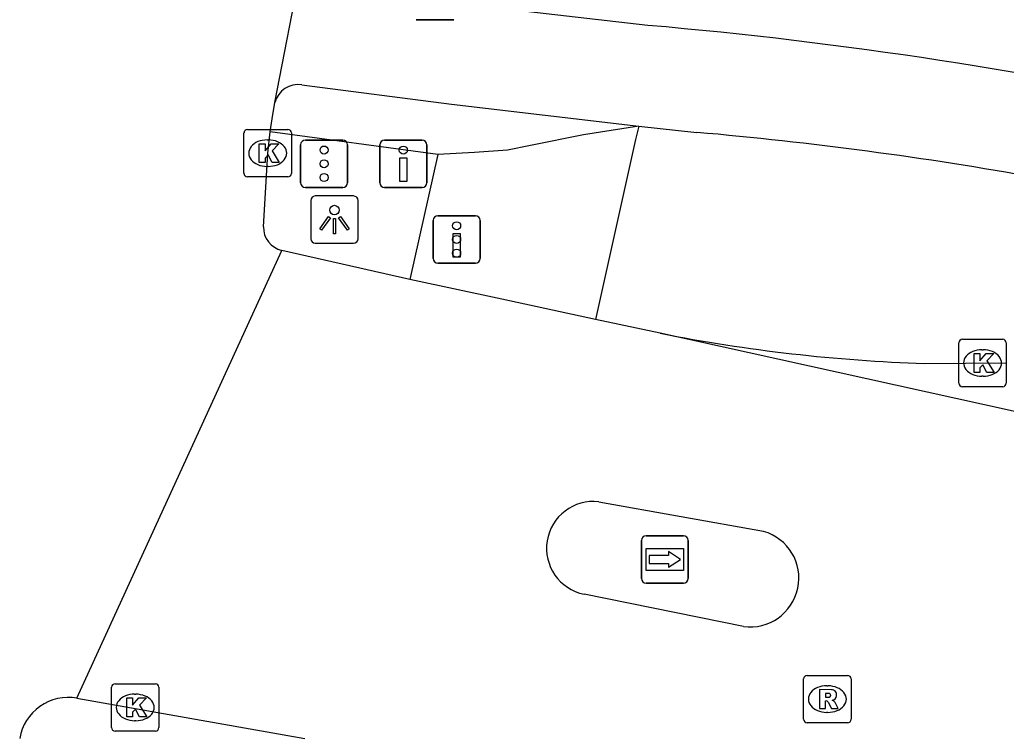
# Model space of a CAD drawing. Extents: x 161771 to 163125, y 382479 to 383177.
# Drawn here: x 161852.05 to 161872.88, y 383141.29 to 383156.4 of the extents above; entities that cross this region are included whole.
import ezdxf

# ---------------------------------------------------------------- set-up
doc = ezdxf.new("R2010")
doc.units = 0
for name, color, linetype in [('IMGEO_Drukknoppaal', 7, 'Continuous'), ('IMGEO_Fietspad_gesloten', 7, 'Continuous'), ('IMGEO_Fietspad_open', 7, 'Continuous'), ('IMGEO_Kolk', 7, 'Continuous'), ('IMGEO_Lichtpunt', 7, 'Continuous'), ('IMGEO_Rijbaan_lokaal_gesloten', 7, 'Continuous'), ('IMGEO_Rijbaan_lokaal_open', 7, 'Continuous'), ('IMGEO_Rioolput', 7, 'Continuous'), ('IMGEO_Verkeersregelinstallatiepaal', 7, 'Continuous'), ('IMGEO_Voetpad_open', 7, 'Continuous'), ('IMGEO_Wegwijzer', 7, 'Continuous')]:
    doc.layers.add(name, color=color, linetype=linetype)

msp = doc.modelspace()

# ---------------------------------------------------------------- linework, layer by layer
at = {"layer": 'IMGEO_Drukknoppaal'}
for p, q in [((161861.215, 383156.4), (161860.425, 383156.4)), ((161860.425, 383156.4), (161861.215, 383156.4)), ((161859.656, 383152.957), (161859.656, 383153.757)), ((161859.656, 383153.757), (161859.656, 383152.957)), ((161859.756, 383153.857), (161860.546, 383153.857)), ((161860.546, 383153.857), (161859.756, 383153.857)), ((161860.646, 383153.757), (161860.646, 383152.957)), ((161860.646, 383152.957), (161860.646, 383153.757)), ((161860.546, 383152.857), (161859.756, 383152.857)), ((161859.756, 383152.857), (161860.546, 383152.857)), ((161860.882, 383152.261), (161861.672, 383152.261)), ((161861.672, 383152.261), (161860.882, 383152.261)), ((161860.782, 383151.361), (161860.782, 383152.161)), ((161860.782, 383152.161), (161860.782, 383151.361)), ((161861.772, 383152.161), (161861.772, 383151.361)), ((161861.772, 383151.361), (161861.772, 383152.161)), ((161861.672, 383151.261), (161860.882, 383151.261)), ((161860.882, 383151.261), (161861.672, 383151.261))]:
    msp.add_line(p, q, dxfattribs=at)
for points in [[(161860.226, 383153.482), (161860.226, 383152.982), (161860.076, 383152.982), (161860.076, 383153.482), (161860.226, 383153.482)], [(161861.352, 383151.886), (161861.352, 383151.386), (161861.202, 383151.386), (161861.202, 383151.886), (161861.352, 383151.886)]]:
    msp.add_lwpolyline(points, dxfattribs=at)
for centre in [(161860.151, 383153.647), (161861.277, 383152.051)]:
    msp.add_circle(centre, 0.085, dxfattribs=at)
for centre, start, end in [((161859.756, 383153.757), 90, 180), ((161859.756, 383153.757), 90, 180), ((161860.546, 383153.757), 0, 90), ((161860.546, 383153.757), 360, 90), ((161859.756, 383152.957), 180, 270), ((161859.756, 383152.957), 180, 270), ((161860.546, 383152.957), 270, 0), ((161860.546, 383152.957), 270, 0), ((161860.882, 383152.161), 90, 180), ((161860.882, 383152.161), 90, 180), ((161861.672, 383152.161), 0, 90), ((161861.672, 383152.161), 360, 90), ((161860.882, 383151.361), 180, 270), ((161860.882, 383151.361), 180, 270), ((161861.672, 383151.361), 270, 0), ((161861.672, 383151.361), 270, 0)]:
    msp.add_arc(centre, 0.1, start, end, dxfattribs=at)
at = {"layer": 'IMGEO_Fietspad_gesloten'}
for points in [[(161865.311, 383156.282), (161860.165, 383156.876)], [(161858.01, 383155.024), (161861.17, 383154.618), (161865.121, 383154.156)], [(161865.121, 383154.156), (161866.348, 383154.021)]]:
    msp.add_lwpolyline(points, dxfattribs=at)
for centre, radius, start, end in [((161857.048, 383061.372), 95.269, 77.55359, 85.02427), ((161857.93, 383154.519), 0.511, 81.0303, 164.6723), ((161859.288, 383073.643), 80.688, 79.82718, 84.9804)]:
    msp.add_arc(centre, radius, start, end, dxfattribs=at)
at = {"layer": 'IMGEO_Fietspad_open'}
for points in [[(161865.121, 383154.156), (161863.959, 383153.967), (161862.838, 383153.742), (161862.35, 383153.643), (161861.653, 383153.597), (161860.879, 383153.554)], [(161860.879, 383153.554), (161857.343, 383154.034)]]:
    msp.add_lwpolyline(points, dxfattribs=at)
at = {"layer": 'IMGEO_Kolk'}
for p, q in [((161856.787, 383153.157), (161856.787, 383154.009)), ((161856.862, 383154.083), (161857.714, 383154.083)), ((161857.788, 383154.009), (161857.788, 383153.157)), ((161857.275, 383153.863), (161857.3, 383153.863)), ((161857.298, 383153.303), (161857.273, 383153.303)), ((161857.714, 383153.083), (161856.862, 383153.083)), ((161871.881, 383148.726), (161871.881, 383149.578)), ((161871.956, 383149.652), (161872.808, 383149.652)), ((161872.882, 383149.578), (161872.882, 383148.726)), ((161872.369, 383149.432), (161872.394, 383149.432)), ((161872.392, 383148.872), (161872.367, 383148.872)), ((161872.808, 383148.652), (161871.956, 383148.652)), ((161853.99, 383141.453), (161853.99, 383142.305)), ((161854.065, 383142.379), (161854.917, 383142.379)), ((161854.991, 383142.305), (161854.991, 383141.453)), ((161854.478, 383142.159), (161854.503, 383142.159)), ((161854.501, 383141.599), (161854.476, 383141.599)), ((161854.917, 383141.379), (161854.065, 383141.379))]:
    msp.add_line(p, q, dxfattribs=at)
for points in [[(161856.787, 383153.157), (161856.787, 383154.009)], [(161856.862, 383154.083), (161857.714, 383154.083)], [(161857.788, 383154.009), (161857.788, 383153.157)], [(161857.108, 383153.783), (161857.231, 383153.783), (161857.231, 383153.632), (161857.361, 383153.783), (161857.525, 383153.783), (161857.379, 383153.632), (161857.532, 383153.383), (161857.38, 383153.383), (161857.295, 383153.547), (161857.231, 383153.48), (161857.231, 383153.383), (161857.108, 383153.383), (161857.108, 383153.783)], [(161857.714, 383153.083), (161856.862, 383153.083)], [(161871.881, 383148.726), (161871.881, 383149.578)], [(161871.956, 383149.652), (161872.808, 383149.652)], [(161872.882, 383149.578), (161872.882, 383148.726)], [(161872.202, 383149.352), (161872.325, 383149.352), (161872.325, 383149.201), (161872.455, 383149.352), (161872.619, 383149.352), (161872.473, 383149.201), (161872.626, 383148.952), (161872.474, 383148.952), (161872.389, 383149.116), (161872.325, 383149.049), (161872.325, 383148.952), (161872.202, 383148.952), (161872.202, 383149.352)], [(161872.808, 383148.652), (161871.956, 383148.652)], [(161853.99, 383141.453), (161853.99, 383142.305)], [(161854.065, 383142.379), (161854.917, 383142.379)], [(161854.991, 383142.305), (161854.991, 383141.453)], [(161854.311, 383142.079), (161854.434, 383142.079), (161854.434, 383141.928), (161854.564, 383142.079), (161854.728, 383142.079), (161854.582, 383141.928), (161854.735, 383141.679), (161854.583, 383141.679), (161854.498, 383141.843), (161854.434, 383141.776), (161854.434, 383141.679), (161854.311, 383141.679), (161854.311, 383142.079)], [(161854.917, 383141.379), (161854.065, 383141.379)]]:
    msp.add_lwpolyline(points, dxfattribs=at)
for centre, start, end in [((161856.864, 383154.007), 91.552, 178.448), ((161856.864, 383154.007), 91.552, 178.448), ((161857.712, 383154.007), 1.552, 88.448), ((161857.712, 383154.007), 1.552, 88.448), ((161856.864, 383153.159), 181.552, 268.448), ((161856.864, 383153.159), 181.552, 268.448), ((161857.712, 383153.159), 271.552, 358.448), ((161857.712, 383153.159), 271.552, 358.448), ((161871.958, 383149.576), 91.552, 178.448), ((161871.958, 383149.576), 91.552, 178.448), ((161872.806, 383149.576), 1.552, 88.448), ((161872.806, 383149.576), 1.552, 88.448), ((161871.958, 383148.728), 181.552, 268.448), ((161871.958, 383148.728), 181.552, 268.448), ((161872.806, 383148.728), 271.552, 358.448), ((161872.806, 383148.728), 271.552, 358.448), ((161854.067, 383142.303), 91.552, 178.448), ((161854.067, 383142.303), 91.552, 178.448), ((161854.915, 383142.303), 1.552, 88.448), ((161854.915, 383142.303), 1.552, 88.448), ((161854.067, 383141.455), 181.552, 268.448), ((161854.067, 383141.455), 181.552, 268.448), ((161854.915, 383141.455), 271.552, 358.448), ((161854.915, 383141.455), 271.552, 358.448)]:
    msp.add_arc(centre, 0.0765, start, end, dxfattribs=at)
for centre, major_axis, ratio, start_param, end_param in [((161857.274, 383153.583), (-0.387, 0.002), 0.722429, 4.712389, 7.853982), ((161857.299, 383153.583), (-0.39, 0.002), 0.717154, 1.570796, 4.712389), ((161872.368, 383149.152), (-0.387, 0.002), 0.722429, 4.712389, 7.853982), ((161872.393, 383149.152), (-0.39, 0.002), 0.717154, 1.570796, 4.712389), ((161854.477, 383141.879), (-0.387, 0.002), 0.722429, 4.712389, 7.853982), ((161854.502, 383141.879), (-0.39, 0.002), 0.717154, 1.570796, 4.712389)]:
    msp.add_ellipse(centre, major_axis=major_axis, ratio=ratio, start_param=start_param, end_param=end_param, dxfattribs=at)
at = {"layer": 'IMGEO_Lichtpunt'}
for p, q in [((161859.101, 383152.679), (161858.293, 383152.679)), ((161859.101, 383152.679), (161858.293, 383152.679)), ((161858.199, 383152.584), (161858.199, 383151.777)), ((161858.199, 383152.584), (161858.199, 383151.777)), ((161859.195, 383151.777), (161859.195, 383152.584)), ((161859.195, 383151.777), (161859.195, 383152.584)), ((161858.293, 383151.683), (161859.101, 383151.683)), ((161858.293, 383151.683), (161859.101, 383151.683))]:
    msp.add_line(p, q, dxfattribs=at)
for points in [[(161858.573, 383152.248), (161858.612, 383152.22), (161858.424, 383151.958), (161858.386, 383151.985), (161858.573, 383152.248)], [(161858.675, 383152.2), (161858.722, 383152.2), (161858.722, 383151.878), (161858.675, 383151.878), (161858.675, 383152.2)], [(161858.785, 383152.22), (161858.823, 383152.247), (161859.01, 383151.985), (161858.971, 383151.957), (161858.785, 383152.22)]]:
    msp.add_lwpolyline(points, dxfattribs=at)
msp.add_circle((161858.698, 383152.382), 0.0994, dxfattribs=at)
for centre, start, end in [((161858.293, 383152.584), 90, 180), ((161858.293, 383152.584), 90, 180), ((161859.101, 383152.584), 0, 90), ((161859.101, 383152.584), 0, 90), ((161858.293, 383151.777), 180, 270), ((161858.293, 383151.777), 180, 270), ((161859.101, 383151.777), 270, 0), ((161859.101, 383151.777), 270, 360)]:
    msp.add_arc(centre, 0.0946, start, end, dxfattribs=at)
at = {"layer": 'IMGEO_Rijbaan_lokaal_gesloten'}
for points in [[(161857.437, 383154.654), (161858.008, 383157.591)], [(161857.343, 383154.034), (161857.38, 383154.311), (161857.437, 383154.654)], [(161857.199, 383152.03), (161857.288, 383153.583), (161857.343, 383154.034)], [(161853.259, 383142.074), (161857.589, 383151.53)], [(161860.286, 383150.918), (161857.589, 383151.53)], [(161864.206, 383150.074), (161862.232, 383150.497), (161860.286, 383150.918)], [(161865.575, 383149.78), (161864.206, 383150.074)], [(161918.999, 383137.683), (161904.911, 383141.086), (161865.575, 383149.78)], [(161864.28, 383146.22), (161867.757, 383145.598)], [(161867.332, 383143.589), (161863.97, 383144.271)], [(161853.259, 383142.074), (161858.074, 383141.224)]]:
    msp.add_lwpolyline(points, dxfattribs=at)
for centre, radius, start, end in [((161857.692, 383152.012), 0.493, 177.9473, 257.9612), ((161864.164, 383145.239), 0.988, 83.275, 258.65), ((161867.474, 383144.608), 1.029, 262.0634, 74.0472), ((161853.078, 383141.048), 1.042, 80.015, 170.2298)]:
    msp.add_arc(centre, radius, start, end, dxfattribs=at)
at = {"layer": 'IMGEO_Rijbaan_lokaal_open'}
msp.add_lwpolyline([(161871.159, 383149.143), (161872.889, 383149.155)], dxfattribs=at)
msp.add_arc((161872.278, 383183.743), 34.618, 258.836, 268.1481, dxfattribs=at)
at = {"layer": 'IMGEO_Rioolput'}
for p, q in [((161868.604, 383141.629), (161868.604, 383142.481)), ((161868.679, 383142.555), (161869.531, 383142.555)), ((161869.605, 383142.481), (161869.605, 383141.629)), ((161869.092, 383142.335), (161869.117, 383142.335)), ((161869.115, 383141.775), (161869.09, 383141.775)), ((161869.531, 383141.555), (161868.679, 383141.555))]:
    msp.add_line(p, q, dxfattribs=at)
for points in [[(161868.604, 383141.629), (161868.604, 383142.481)], [(161868.679, 383142.555), (161869.531, 383142.555)], [(161869.605, 383142.481), (161869.605, 383141.629)], [(161869.193, 383142.253), (161868.941, 383142.255), (161868.941, 383141.855)], [(161869.119, 383142.174), (161869.065, 383142.174), (161869.065, 383142.093)], [(161869.065, 383142.093), (161869.117, 383142.093)], [(161868.941, 383141.855), (161869.065, 383141.855), (161869.065, 383142.017), (161869.076, 383142.017)], [(161869.123, 383141.988), (161869.194, 383141.855), (161869.334, 383141.855), (161869.269, 383141.981)], [(161869.531, 383141.555), (161868.679, 383141.555)]]:
    msp.add_lwpolyline(points, dxfattribs=at)
for centre, radius, start, end in [((161868.681, 383142.479), 0.0765, 91.552, 178.448), ((161868.681, 383142.479), 0.0765, 91.552, 178.448), ((161869.529, 383142.479), 0.0765, 1.552, 88.448), ((161869.529, 383142.479), 0.0765, 1.552, 88.448), ((161869.192, 383142.143), 0.109, 350.3612, 89.416), ((161869.101, 383142.282), 0.19, 274.7715, 282.9687), ((161869.125, 383142.078), 0.0964, 77.0061, 93.1865), ((161869.139, 383142.135), 0.0378, 276.6634, 79.6772), ((161869.19, 383142.143), 0.112, 277.5842, 350.9817), ((161869.075, 383141.964), 0.0533, 26.0293, 88.6989), ((161869.174, 383141.928), 0.108, 29.5134, 73.7905), ((161868.681, 383141.631), 0.0765, 181.552, 268.448), ((161868.681, 383141.631), 0.0765, 181.552, 268.448), ((161869.529, 383141.631), 0.0765, 271.552, 358.448), ((161869.529, 383141.631), 0.0765, 271.552, 358.448)]:
    msp.add_arc(centre, radius, start, end, dxfattribs=at)
for centre, major_axis, ratio, start_param, end_param in [((161869.091, 383142.055), (-0.387, 0.002), 0.722429, 4.712389, 7.853982), ((161869.116, 383142.055), (-0.39, 0.002), 0.717154, 1.570796, 4.712389)]:
    msp.add_ellipse(centre, major_axis=major_axis, ratio=ratio, start_param=start_param, end_param=end_param, dxfattribs=at)
at = {"layer": 'IMGEO_Verkeersregelinstallatiepaal'}
for p, q in [((161857.983, 383152.959), (161857.983, 383153.759)), ((161857.983, 383153.759), (161857.983, 383152.959)), ((161858.083, 383153.859), (161858.873, 383153.859)), ((161858.873, 383153.859), (161858.083, 383153.859)), ((161858.973, 383153.759), (161858.973, 383152.959)), ((161858.973, 383152.959), (161858.973, 383153.759)), ((161858.873, 383152.859), (161858.083, 383152.859)), ((161858.083, 383152.859), (161858.873, 383152.859)), ((161860.882, 383152.261), (161861.672, 383152.261)), ((161861.672, 383152.261), (161860.882, 383152.261)), ((161860.782, 383151.361), (161860.782, 383152.161)), ((161860.782, 383152.161), (161860.782, 383151.361)), ((161861.772, 383152.161), (161861.772, 383151.361)), ((161861.772, 383151.361), (161861.772, 383152.161)), ((161861.672, 383151.261), (161860.882, 383151.261)), ((161860.882, 383151.261), (161861.672, 383151.261))]:
    msp.add_line(p, q, dxfattribs=at)
for centre in [(161858.478, 383153.649), (161858.478, 383153.359), (161858.478, 383153.069), (161861.277, 383152.051), (161861.277, 383151.761), (161861.277, 383151.471)]:
    msp.add_circle(centre, 0.085, dxfattribs=at)
for centre, start, end in [((161858.083, 383153.759), 90, 180), ((161858.083, 383153.759), 90, 180), ((161858.873, 383153.759), 0, 90), ((161858.873, 383153.759), 360, 90), ((161858.083, 383152.959), 180, 270), ((161858.083, 383152.959), 180, 270), ((161858.873, 383152.959), 270, 0), ((161858.873, 383152.959), 270, 0), ((161860.882, 383152.161), 90, 180), ((161860.882, 383152.161), 90, 180), ((161861.672, 383152.161), 0, 90), ((161861.672, 383152.161), 360, 90), ((161860.882, 383151.361), 180, 270), ((161860.882, 383151.361), 180, 270), ((161861.672, 383151.361), 270, 0), ((161861.672, 383151.361), 270, 0)]:
    msp.add_arc(centre, 0.1, start, end, dxfattribs=at)
at = {"layer": 'IMGEO_Voetpad_open'}
for points in [[(161865.121, 383154.156), (161865.057, 383153.869), (161864.206, 383150.074)], [(161860.879, 383153.554), (161860.286, 383150.918)]]:
    msp.add_lwpolyline(points, dxfattribs=at)
at = {"layer": 'IMGEO_Wegwijzer'}
for p, q in [((161865.177, 383144.605), (161865.177, 383145.405)), ((161865.177, 383145.405), (161865.177, 383144.605)), ((161865.277, 383145.505), (161866.067, 383145.505)), ((161866.067, 383145.505), (161865.277, 383145.505)), ((161866.167, 383145.405), (161866.167, 383144.605)), ((161866.167, 383144.605), (161866.167, 383145.405)), ((161866.067, 383144.505), (161865.277, 383144.505)), ((161865.277, 383144.505), (161866.067, 383144.505))]:
    msp.add_line(p, q, dxfattribs=at)
for points in [[(161865.278, 383145.237), (161866.066, 383145.237), (161866.066, 383144.773), (161865.278, 383144.773), (161865.278, 383145.237)], [(161865.343, 383145.089), (161865.343, 383145.005), (161865.343, 383144.921), (161865.754, 383144.921), (161865.754, 383144.838), (161866.001, 383145.005), (161865.754, 383145.172), (161865.754, 383145.089), (161865.343, 383145.089)]]:
    msp.add_lwpolyline(points, dxfattribs=at)
for centre, start, end in [((161865.277, 383145.405), 90, 180), ((161865.277, 383145.405), 90, 180), ((161866.067, 383145.405), 0, 90), ((161866.067, 383145.405), 360, 90), ((161865.277, 383144.605), 180, 270), ((161865.277, 383144.605), 180, 270), ((161866.067, 383144.605), 270, 0), ((161866.067, 383144.605), 270, 0)]:
    msp.add_arc(centre, 0.1, start, end, dxfattribs=at)

doc.saveas('drawing.dxf')
